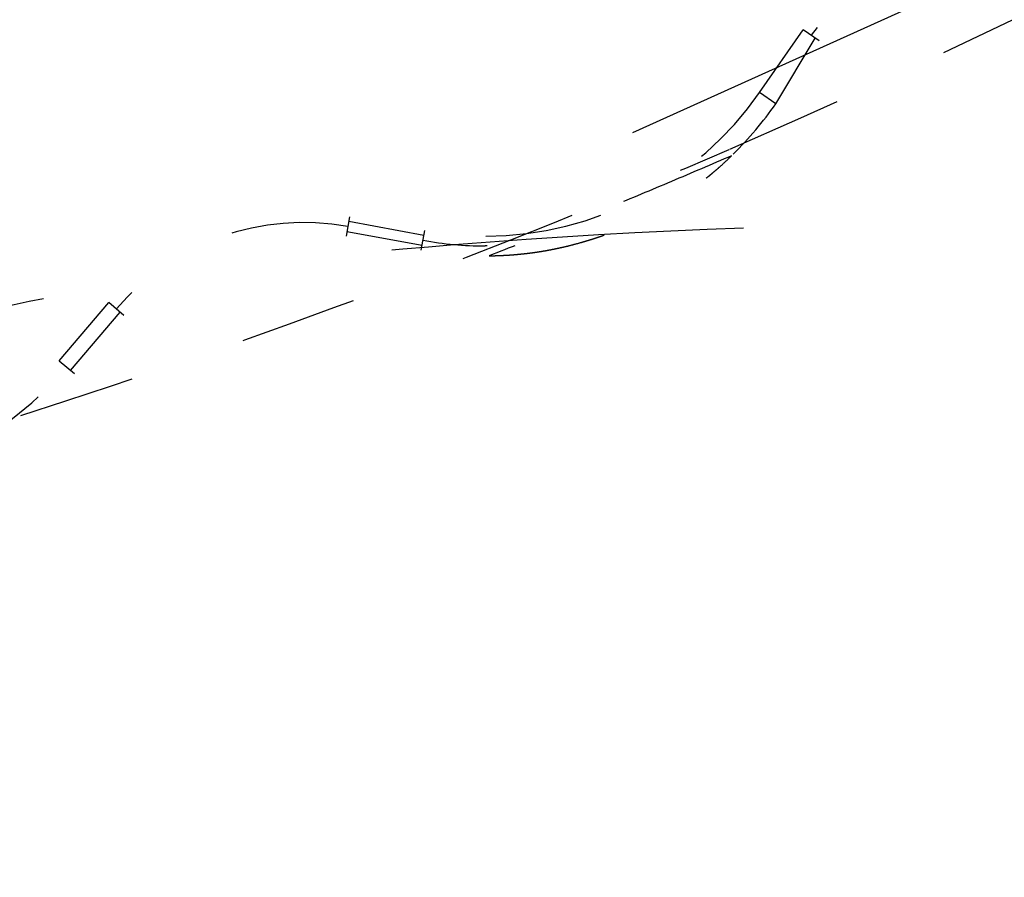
# Model space of a CAD drawing. Header units: millimetres. Extents: x 14186 to 17588, y 1400 to 3805.
# Tile 783 of 1056: x 16309.454 to 16310.293, y 2686.904 to 2687.635. Entities that reach past the tile are written whole.
import ezdxf

# ---------------------------------------------------------------- set-up
doc = ezdxf.new("R2010")
doc.units = ezdxf.units.MM
doc.linetypes.add('HIDDEN', pattern=[0.2, 0.1, -0.1])
doc.layers.add('DEFAULT_2', color=8, linetype='HIDDEN')
doc.layers.add('INTFCLR_159558', color=7, linetype='Continuous')
doc.layers.add('dim', color=82, linetype='Continuous', lineweight=9)
doc.styles.get("Standard").update_dxf_attribs({"font": 'arial.ttf'})
doc.dimstyles.new('ISO-25', dxfattribs={"dimtxt": 2.5, "dimasz": 2.5, "dimexe": 1.25, "dimexo": 0.625, "dimtad": 1, "dimtxsty": 'Standard', "dimcen": 2.5, "dimadec": 0, "dimazin": 0, "dimtfac": 1, "dimtmove": 0, "dimatfit": 3, "dimfxl": 1, "dimarcsym": 0})

# ---------------------------------------------------------------- blocks, each defined once
blk = doc.blocks.new('*D27')
at = {"layer": 'Defpoints', "color": 0, "transparency": 16777216}
for p in [(17053.85064, 3119.68737), (16297.8248, 2320.6724)]:
    blk.add_point(p, dxfattribs=at)
at = {"layer": 'dim', "color": 0, "linetype": 'Continuous', "lineweight": -2, "transparency": 16777216}
for p, q in [((17253.46947, 3330.65693), (17070.34575, 3137.12043)), ((16297.8248, 2320.6724), (17053.85064, 3119.68737)), ((16281.32969, 2303.23935), (16264.83458, 2285.80629))]:
    blk.add_line(p, q, dxfattribs=at)
at = {"layer": 'dim', "color": 0, "transparency": 16777216}
for points in [[(17067.44024, 3139.86961), (17073.25126, 3134.37124), (17053.85064, 3119.68737)], [(16278.42418, 2305.98853), (16284.2352, 2300.49016), (16297.8248, 2320.6724)]]:
    blk.add_solid(points, dxfattribs=at)
at = {"layer": 'dim', "color": 0, "transparency": 16777216, "insert": (17191.28703, 3297.17107), "char_height": 30, "attachment_point": 5, "rotation": 46.58354}
blk.add_mtext('∅1100', dxfattribs=at)
blk = doc.blocks.new('*D28')
at = {"layer": 'Defpoints', "color": 0, "transparency": 16777216}
for p in [(17217.99457, 2998.66902), (16133.68087, 2441.69076)]:
    blk.add_point(p, dxfattribs=at)
at = {"layer": 'dim', "color": 0, "linetype": 'Continuous', "lineweight": -2, "transparency": 16777216}
for p, q in [((17380.1399, 3081.95803), (17239.34283, 3009.63496)), ((16133.68087, 2441.69076), (17217.99457, 2998.66902)), ((16112.33261, 2430.72482), (16090.98435, 2419.75888))]:
    blk.add_line(p, q, dxfattribs=at)
at = {"layer": 'dim', "color": 0, "transparency": 16777216}
for points in [[(17237.51518, 3013.193), (17241.17049, 3006.07691), (17217.99457, 2998.66902)], [(16110.50495, 2434.28286), (16114.16026, 2427.16677), (16133.68087, 2441.69076)]]:
    blk.add_solid(points, dxfattribs=at)
at = {"layer": 'dim', "color": 0, "transparency": 16777216, "insert": (17310.29339, 3070.98498), "char_height": 30, "attachment_point": 5, "rotation": 27.18816}
blk.add_mtext('∅1219', dxfattribs=at)

msp = doc.modelspace()

# ---------------------------------------------------------------- linework, layer by layer
for centre, radius in [((16675.83772, 2720.17989), 609.5), ((16675.83772, 2720.17989), 550), ((16400.83772, 2720.17989), 275)]:
    msp.add_circle(centre, radius)
at = {"layer": 'DEFAULT_2', "color": 8, "linetype": 'HIDDEN', "ltscale": 0.05}
for p, q in [((16310.08398, 2687.57285), (16310.12108, 2687.62631)), ((16310.09782, 2687.56325), (16310.13146, 2687.61911)), ((16309.79805, 2687.451), (16309.73404, 2687.46273)), ((16309.73253, 2687.45444), (16309.79654, 2687.44272)), ((16309.48745, 2687.34416), (16309.52961, 2687.39373)), ((16309.49707, 2687.33598), (16309.53923, 2687.38555))]:
    msp.add_line(p, q, dxfattribs=at)
at = {"layer": 'DEFAULT_2', "color": 8, "linetype": 'HIDDEN', "ltscale": 0.01}
for p, q in [((16310.13492, 2687.61671), (16310.12108, 2687.62631)), ((16310.09782, 2687.56325), (16310.08398, 2687.57285)), ((16309.7348, 2687.46687), (16309.73177, 2687.4503)), ((16309.79578, 2687.43858), (16309.79881, 2687.45514)), ((16309.54243, 2687.38282), (16309.52961, 2687.39373)), ((16309.48745, 2687.34416), (16309.50027, 2687.33325))]:
    msp.add_line(p, q, dxfattribs=at)
at = {"layer": 'DEFAULT_2', "color": 8, "linetype": 'HIDDEN', "ltscale": 0.001}
msp.add_line((16309.85204, 2687.44206), (16309.85011, 2687.44206), dxfattribs=at)
at = {"layer": 'DEFAULT_2', "color": 8, "linetype": 'HIDDEN', "ltscale": 6}
msp.add_arc((16311.83772, 2694.17989), 10, 180, 270.001215, dxfattribs=at)
at = {"layer": 'DEFAULT_2', "color": 8, "linetype": 'HIDDEN', "ltscale": 8}
msp.add_arc((16307.45819, 2693.52989), 6.5, 179.94891, 0.046384, dxfattribs=at)
at = {"layer": 'DEFAULT_2', "color": 8, "linetype": 'HIDDEN', "ltscale": 5}
msp.add_arc((16311.83772, 2694.17989), 11, 204.619977, 269.999996, dxfattribs=at)
at = {"layer": 'DEFAULT_2', "color": 8, "linetype": 'HIDDEN', "ltscale": 0.8}
msp.add_arc((16307.45819, 2693.52989), 6.54421, 293.413928, 302.685838, dxfattribs=at)
at = {"layer": 'DEFAULT_2', "color": 8, "linetype": 'HIDDEN', "ltscale": 0.1}
msp.add_arc((16310.30005, 2687.50212), 0.20942, 88.24131, 145.24213, dxfattribs=at)
at = {"layer": 'DEFAULT_2', "color": 8, "linetype": 'HIDDEN', "ltscale": 0.2}
for centre, radius, start, end in [((16309.85011, 2687.73514), 0.28466, 270.14198, 325.24213), ((16309.69554, 2687.25259), 0.20942, 79.61713, 139.61713), ((16309.27061, 2687.52859), 0.29308, 254.12446, 319.61713)]:
    msp.add_arc(centre, radius, start, end, dxfattribs=at)
at = {"layer": 'DEFAULT_2', "color": 8, "linetype": 'HIDDEN', "ltscale": 0.04}
for radius, start, end in [(0.3015, 314.53543, 325.24213), (0.29308, 259.61713, 269.99986)]:
    msp.add_arc((16309.85011, 2687.73514), radius, start, end, dxfattribs=at)
at = {"layer": 'DEFAULT_2', "color": 8, "linetype": 'HIDDEN', "ltscale": 0.5}
msp.add_arc((16307.45819, 2693.52989), 6.54421, 287.761427, 293.409682, dxfattribs=at)
at = {"layer": 'DEFAULT_2', "color": 8, "linetype": 'HIDDEN', "ltscale": 0.2}
for points, knots in [([(16310.06022, 2687.5189), (16310.04313, 2687.51151), (16310.0089, 2687.49686), (16309.95736, 2687.47533), (16309.90564, 2687.45424), (16309.87104, 2687.44047), (16309.85371, 2687.43366)], [0, 0, 0, 0, 0.25, 0.5, 0.75, 1, 1, 1, 1]), ([(16309.85371, 2687.43366), (16309.85609, 2687.43368), (16309.86086, 2687.43379), (16309.86681, 2687.43406), (16309.87157, 2687.43436), (16309.87514, 2687.43463), (16309.8787, 2687.43495), (16309.88226, 2687.43531), (16309.88581, 2687.43571), (16309.88936, 2687.43615), (16309.8929, 2687.43664), (16309.89585, 2687.43708), (16309.8982, 2687.43746), (16309.89997, 2687.43775), (16309.90173, 2687.43805), (16309.90407, 2687.43847), (16309.907, 2687.43902), (16309.91051, 2687.43973), (16309.91401, 2687.44047), (16309.91866, 2687.44152), (16309.92445, 2687.44294), (16309.9302, 2687.4445), (16309.93478, 2687.44582), (16309.9382, 2687.44686), (16309.94105, 2687.44775), (16309.94331, 2687.44849), (16309.94558, 2687.44923), (16309.9484, 2687.45019), (16309.95289, 2687.45178), (16309.95848, 2687.45387), (16309.96512, 2687.45652), (16309.9717, 2687.45932), (16309.97713, 2687.46178), (16309.98144, 2687.46383), (16309.98465, 2687.4654), (16309.98784, 2687.46701), (16309.99207, 2687.4692), (16309.99732, 2687.47204), (16310.00249, 2687.47499), (16310.00659, 2687.47743), (16310.00964, 2687.4793), (16310.01267, 2687.4812), (16310.01567, 2687.48314), (16310.01865, 2687.48512), (16310.02161, 2687.48713), (16310.02454, 2687.48918), (16310.02745, 2687.49126), (16310.03033, 2687.49338), (16310.03414, 2687.49625), (16310.03789, 2687.49919), (16310.04113, 2687.50182), (16310.04296, 2687.50334), (16310.04479, 2687.50487), (16310.04706, 2687.50681), (16310.05064, 2687.50995), (16310.05506, 2687.51395), (16310.05851, 2687.51724), (16310.06022, 2687.5189)], [0, 0, 0, 0, 0.031246, 0.062496, 0.078123, 0.093749, 0.109375, 0.125001, 0.140627, 0.156252, 0.171877, 0.187501, 0.195314, 0.203126, 0.210939, 0.218751, 0.234376, 0.250002, 0.265627, 0.281252, 0.312502, 0.343752, 0.359377, 0.375002, 0.390627, 0.398439, 0.406252, 0.421877, 0.437501, 0.468751, 0.5, 0.531249, 0.562498, 0.578123, 0.593748, 0.609373, 0.624998, 0.656247, 0.687497, 0.703122, 0.718748, 0.734373, 0.749998, 0.765624, 0.781249, 0.796874, 0.812499, 0.828123, 0.843748, 0.874999, 0.890624, 0.898437, 0.906251, 0.921877, 0.937504, 0.968754, 1, 1, 1, 1])]:
    msp.add_open_spline(points, degree=3, knots=knots, dxfattribs=at)
at = {"layer": 'DEFAULT_2', "color": 8, "linetype": 'HIDDEN', "ltscale": 3}
msp.add_open_spline([(16314.25889, 2687.19722), (16313.66949, 2687.26575), (16312.80782, 2687.35165), (16311.70087, 2687.4278), (16310.97737, 2687.4602), (16310.36147, 2687.46754), (16309.86954, 2687.45259), (16309.52464, 2687.41201), (16309.33684, 2687.36742), (16309.28112, 2687.32742)], degree=3, knots=[0, 0, 0, 0, 0.355709, 0.518916, 0.665178, 0.789643, 0.888531, 0.958884, 1, 1, 1, 1], dxfattribs=at)
at = {"layer": 'INTFCLR_159558', "color": 8, "linetype": 'HIDDEN', "ltscale": 7}
msp.add_circle((16304.83772, 2689.17989), 9, dxfattribs=at)

# ---------------------------------------------------------------- dimensions: what is measured, and where the dimension line sits
at = {"layer": 'dim'}
dim = msp.add_diameter_dim_2p(p1=(16297.8248, 2320.6724), p2=(17053.85064, 3119.68737), dimstyle='ISO-25', override={"dimtxt": 30, "dimasz": 24, "dimexe": 5.997, "dimexo": 5.997, "dimgap": 5.997, "dimdsep": 46, "dimarcsym": 1}, dxfattribs=at)
dim.commit()
dim.dimension.update_dxf_attribs({"geometry": '*D27', "text_midpoint": (17207.37862, 3281.94526), "dimtype": 131})
dim = msp.add_diameter_dim_2p(p1=(16133.68087, 2441.69076), p2=(17217.99457, 2998.66902), dimstyle='ISO-25', override={"dimtxt": 30, "dimasz": 24, "dimexe": 5.997, "dimexo": 5.997, "dimgap": 5.997, "dimdsep": 46, "dimarcsym": 1}, dxfattribs=at)
dim.commit()
dim.dimension.update_dxf_attribs({"geometry": '*D28', "text_midpoint": (17310.29339, 3070.98498)})

doc.saveas('drawing.dxf')
